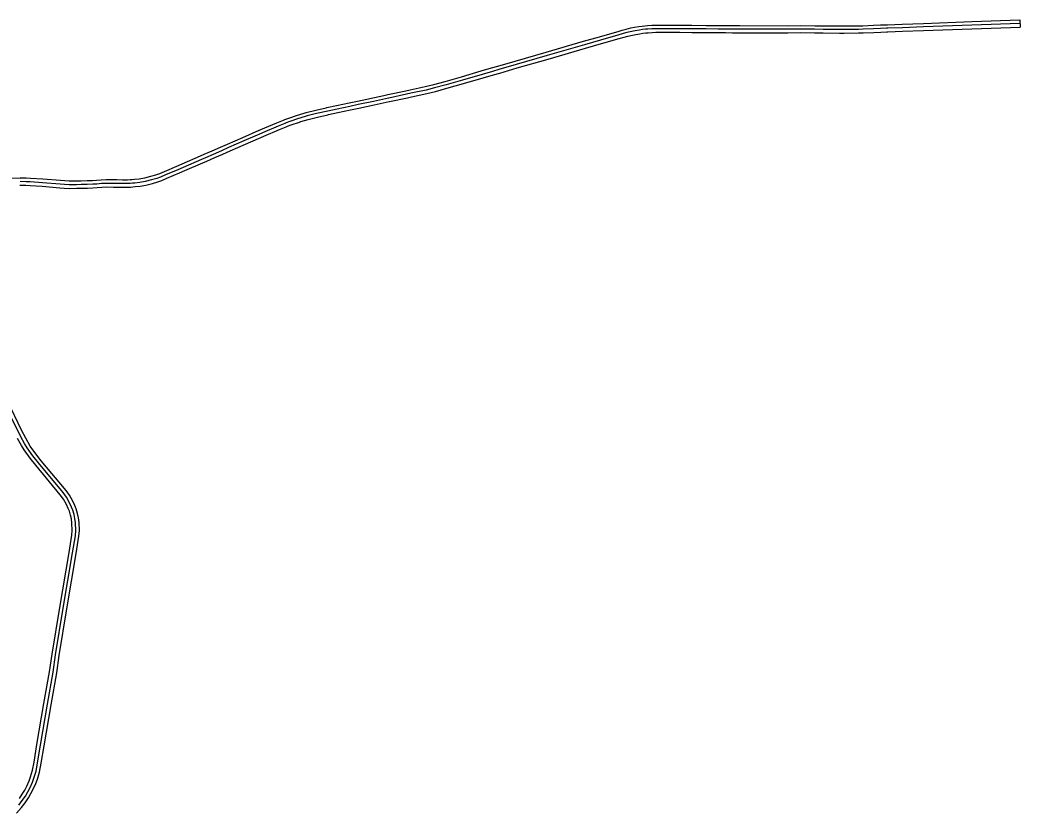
# Model space of a CAD drawing. Extents: x -1403959 to 81668, y -1400582 to 11018.
# Drawn here: x -260562 to -216505, y -150943 to -115986 of the extents above; entities that cross this region are included whole.
import ezdxf

# ---------------------------------------------------------------- set-up
doc = ezdxf.new("R2010")
doc.units = 0
doc.layers.add('tdCiAirportTxt', color=7, linetype='Continuous')
doc.layers.add('tdCoDivCarto', color=7, linetype='Continuous')

msp = doc.modelspace()

# ---------------------------------------------------------------- linework, layer by layer
at = {"layer": 'tdCiAirportTxt'}
for points in [[(-234172, -116474), (-234030, -116433), (-233859, -116388), (-233646, -116339), (-233490, -116308), (-233301, -116277), (-233156, -116255), (-233027, -116240), (-232913, -116230), (-232732, -116218), (-232554, -116211), (-232413, -116210), (-231816, -116213), (-231492, -116213), (-230961, -116217), (-230334, -116223), (-229802, -116225), (-229474, -116227), (-229174, -116228), (-228854, -116228), (-226741, -116238), (-226166, -116228), (-225551, -116240), (-225174, -116242), (-224451, -116248), (-224254, -116248), (-223614, -116240)], [(-216511, -116145), (-218625, -116219), (-220757, -116295), (-221687, -116328), (-222332, -116351), (-222383, -116353), (-222646, -116363), (-222958, -116374), (-223421, -116396), (-223617, -116399)], [(-223615, -116557), (-223416, -116554), (-222951, -116532), (-222640, -116521), (-222378, -116511), (-222327, -116509), (-221681, -116486), (-220752, -116453), (-218620, -116377), (-216505, -116303)], [(-223614, -116240), (-223426, -116237), (-222964, -116215), (-222652, -116204), (-222389, -116194), (-222337, -116193), (-221693, -116169), (-220763, -116136), (-218631, -116060), (-216516, -115986), (-216505, -116303)], [(-244531, -119309), (-244352, -119271), (-243561, -119105), (-243376, -119064), (-242710, -118918), (-242334, -118825), (-241835, -118693), (-241115, -118486), (-240249, -118232), (-239789, -118100), (-239510, -118019), (-238745, -117798), (-237378, -117403), (-235732, -116925), (-235027, -116724), (-234172, -116474)], [(-234217, -116653), (-234983, -116876), (-235688, -117078), (-237334, -117556), (-238701, -117951), (-239466, -118172), (-239745, -118252), (-240204, -118385), (-241071, -118639), (-241793, -118846), (-242295, -118978), (-242674, -119073), (-243342, -119219), (-243527, -119260), (-244319, -119427), (-244330, -119429)], [(-223616, -116399), (-224254, -116407), (-224452, -116406), (-225175, -116401), (-225554, -116398), (-226166, -116386), (-226740, -116397), (-228855, -116387), (-229174, -116387), (-229475, -116386), (-229802, -116384), (-230335, -116381), (-230963, -116376), (-231493, -116371), (-231817, -116371), (-232413, -116369), (-232550, -116370), (-232723, -116377), (-232901, -116388), (-233011, -116398), (-233136, -116412), (-233276, -116434), (-233462, -116465), (-233613, -116494), (-233821, -116542), (-233988, -116586), (-234217, -116653)], [(-234172, -116805), (-233946, -116738), (-233784, -116696), (-233580, -116649), (-233434, -116620), (-233251, -116590), (-233115, -116569), (-232995, -116555), (-232889, -116546), (-232715, -116535), (-232546, -116528), (-232412, -116527), (-231817, -116529), (-231493, -116529), (-230964, -116534), (-230336, -116539), (-229803, -116542), (-229476, -116544), (-229174, -116545), (-228855, -116545), (-226739, -116555), (-226166, -116544), (-225556, -116556), (-225176, -116559), (-224452, -116564), (-224253, -116565), (-223615, -116557)], [(-244298, -119584), (-244287, -119582), (-243494, -119415), (-243308, -119374), (-242638, -119226), (-242256, -119132), (-241751, -118998), (-241027, -118790), (-240160, -118537), (-239701, -118404), (-239422, -118324), (-238657, -118102), (-237290, -117708), (-235644, -117230), (-234940, -117028), (-234172, -116805)], [(-250047, -120862), (-249948, -120818), (-249248, -120516), (-249178, -120487), (-248954, -120397), (-248892, -120372), (-248725, -120315), (-248342, -120184), (-248284, -120165), (-247948, -120063), (-247531, -119959), (-247068, -119856), (-247040, -119850), (-246624, -119759), (-246061, -119640), (-245693, -119560), (-244531, -119309)], [(-244327, -119429), (-244992, -119578), (-245660, -119715), (-246028, -119795), (-246590, -119914), (-247005, -120005), (-247495, -120114), (-247906, -120217), (-248236, -120316), (-248291, -120334), (-248673, -120465), (-248837, -120521), (-248895, -120544), (-249118, -120633), (-249186, -120662), (-249884, -120963), (-250047, -121036), (-250113, -121065)], [(-250049, -121209), (-249982, -121180), (-249820, -121108), (-249124, -120808), (-249057, -120780), (-248837, -120691), (-248782, -120670), (-248622, -120614), (-248241, -120484), (-248188, -120467), (-247864, -120369), (-247458, -120268), (-246999, -120165), (-246971, -120159), (-246557, -120068), (-245995, -119950), (-245627, -119870), (-244958, -119732), (-244293, -119583)], [(-250112, -121065), (-250695, -121320), (-251369, -121614), (-251682, -121751), (-251687, -121753), (-252047, -121910), (-252394, -122060), (-252564, -122135), (-253368, -122482), (-253603, -122584), (-254149, -122819), (-254366, -122910), (-254538, -122973), (-254767, -123039), (-255050, -123109), (-255286, -123149), (-255509, -123176), (-255606, -123185), (-255703, -123192), (-255820, -123197), (-255925, -123200), (-256052, -123197), (-256304, -123193), (-256446, -123193), (-256762, -123190), (-256969, -123200), (-257174, -123218), (-257354, -123227), (-257598, -123238), (-257861, -123245), (-258074, -123247), (-258397, -123249), (-258598, -123237), (-258788, -123221), (-259574, -123160), (-260108, -123126), (-260293, -123116), (-260562, -123111)], [(-250047, -120862), (-250756, -121178), (-251431, -121472), (-251744, -121609), (-251749, -121611), (-252108, -121768), (-252456, -121918), (-252626, -121993), (-253429, -122340), (-253664, -122442), (-254209, -122676), (-254422, -122766), (-254586, -122826), (-254807, -122889), (-255082, -122957), (-255309, -122996), (-255525, -123022), (-255619, -123031), (-255712, -123037), (-255826, -123043), (-255925, -123045), (-256049, -123043), (-256303, -123038), (-256445, -123038), (-256765, -123035), (-256980, -123045), (-257185, -123064), (-257362, -123072), (-257604, -123083), (-257864, -123090), (-258075, -123092), (-258393, -123094), (-258587, -123083), (-258775, -123067), (-259563, -123005), (-260099, -122971), (-260287, -122962), (-260559, -122956)], [(-260565, -123269), (-260298, -123274), (-260117, -123283), (-259585, -123317), (-258801, -123379), (-258610, -123395), (-258401, -123407), (-258073, -123405), (-257858, -123403), (-257592, -123396), (-257347, -123384), (-257163, -123376), (-256959, -123358), (-256759, -123348), (-256447, -123351), (-256306, -123351), (-256055, -123355), (-255925, -123358), (-255815, -123355), (-255693, -123349), (-255593, -123342), (-255492, -123333), (-255264, -123306), (-255017, -123263), (-254726, -123192), (-254489, -123123), (-254308, -123057), (-254087, -122964), (-253541, -122729), (-253305, -122627), (-252501, -122280), (-252331, -122205), (-251984, -122055), (-251624, -121898), (-251619, -121896), (-251306, -121759), (-250632, -121465), (-250049, -121209)], [(-265713, -123636), (-265338, -123554), (-265277, -123541), (-265166, -123520), (-264949, -123478), (-264696, -123430), (-264428, -123383), (-264361, -123369), (-263063, -123108), (-262850, -123067), (-262636, -123030), (-262518, -123011), (-262383, -122995), (-262268, -122981), (-262189, -122974), (-262121, -122968), (-262003, -122958), (-261879, -122950), (-261759, -122942), (-261551, -122938), (-261196, -122943), (-261129, -122945), (-260559, -122956)]]:
    msp.add_lwpolyline(points, dxfattribs=at)
at = {"layer": 'tdCoDivCarto'}
for points in [[(-260717, -150943), (-260496, -150703), (-260332, -150490), (-260193, -150278), (-260080, -150088), (-259977, -149894), (-259868, -149643), (-259797, -149458), (-259700, -149136), (-259627, -148751), (-259503, -147980), (-259194, -146177), (-258946, -144761), (-258835, -143996), (-258497, -141936), (-258086, -139505), (-257964, -138742), (-257944, -138497), (-257960, -138143), (-257986, -137926), (-258028, -137739), (-258086, -137541), (-258142, -137393), (-258234, -137196), (-258387, -136935), (-258535, -136724), (-259625, -135412), (-259867, -135109), (-260108, -134765), (-260312, -134424), (-260495, -134071), (-261708, -131546)], [(-260618, -150600), (-260461, -150397), (-260327, -150194), (-260218, -150011), (-260121, -149825), (-260015, -149583), (-259947, -149406), (-259854, -149098), (-259784, -148725), (-259659, -147952), (-259350, -146149), (-259104, -144739), (-258992, -143971), (-258654, -141910), (-258243, -139479), (-258121, -138719), (-258103, -138492), (-258118, -138155), (-258142, -137954), (-258181, -137782), (-258237, -137592), (-258289, -137454), (-258375, -137269), (-258520, -137023), (-258664, -136817), (-259748, -135513), (-259993, -135205), (-260242, -134850), (-260360, -134661), (-260527, -134359), (-261005, -133376)], [(-260590, -150306), (-260461, -150110), (-260356, -149934), (-260263, -149756), (-260161, -149523), (-260097, -149355), (-260008, -149060), (-259939, -148698), (-259815, -147926), (-259506, -146122), (-259260, -144714), (-259148, -143946), (-258809, -141884), (-258399, -139454), (-258278, -138700), (-258261, -138489), (-258275, -138168), (-258298, -137981), (-258334, -137821), (-258387, -137642), (-258434, -137515), (-258515, -137343), (-258653, -137109), (-258790, -136912), (-259870, -135613), (-260120, -135299), (-260374, -134937), (-260496, -134741), (-260667, -134432)]]:
    msp.add_lwpolyline(points, dxfattribs=at)

doc.saveas('drawing.dxf')
